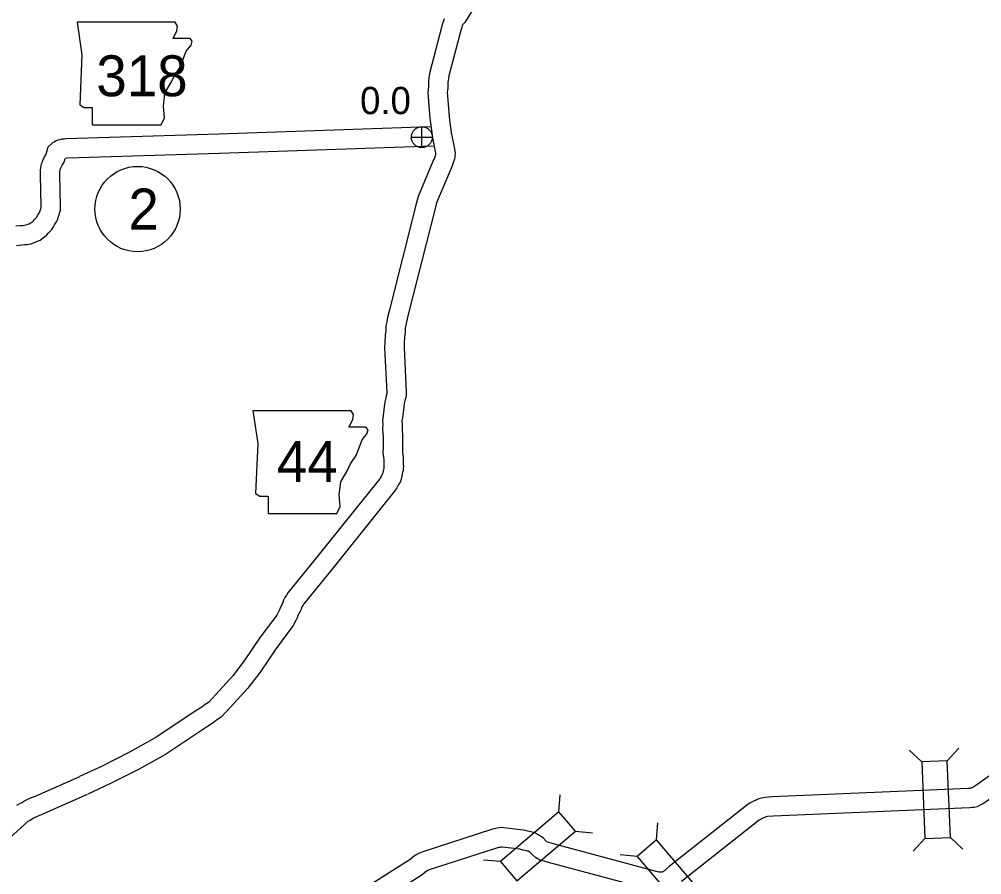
# Model space of a CAD drawing. Extents: x -939622 to -934222, y 1383701 to 1385301.
# Drawn here: x -935763.59 to -935718.88, y 1383989.81 to 1384029.55 of the extents above; entities that cross this region are included whole.
import ezdxf

# ---------------------------------------------------------------- set-up
doc = ezdxf.new("R2010")
doc.units = 0
for name, color, linetype in [('Level 10', 7, 'Continuous'), ('Level 20', 7, 'Continuous'), ('Level 21', 7, 'Continuous'), ('Level 25', 7, 'Continuous'), ('Level 26', 7, 'Continuous'), ('Level 27', 7, 'Continuous')]:
    doc.layers.add(name, color=color, linetype=linetype)

msp = doc.modelspace()

# ---------------------------------------------------------------- linework, layer by layer
at = {"layer": 'Level 10'}
for points in [[(-935740.614, 1384033.109), (-935742.894, 1384029.405), (-935742.979, 1384029.312), (-935742.985, 1384029.299), (-935743.012, 1384029.24), (-935743.034, 1384029.178), (-935743.086, 1384029.031), (-935743.641, 1384026.92), (-935743.659, 1384026.775), (-935743.672, 1384026.719), (-935743.678, 1384026.606), (-935743.69, 1384026.368), (-935743.708, 1384026.149), (-935743.623, 1384025.044), (-935743.599, 1384024.857), (-935743.506, 1384024.187)], [(-935743.848, 1384029.574), (-935743.882, 1384029.478), (-935743.947, 1384029.297), (-935744.526, 1384027.093), (-935744.547, 1384026.93), (-935744.567, 1384026.841), (-935744.577, 1384026.652), (-935744.588, 1384026.427), (-935744.61, 1384026.151), (-935744.519, 1384024.951), (-935744.491, 1384024.736), (-935744.397, 1384024.063)], [(-935744.509, 1384024.556), (-935754.319, 1384024.208), (-935761.419, 1384023.994), (-935761.508, 1384023.983), (-935761.607, 1384023.98), (-935761.711, 1384023.954), (-935761.797, 1384023.931), (-935761.91, 1384023.882), (-935761.966, 1384023.844), (-935762.039, 1384023.808), (-935762.111, 1384023.74), (-935762.244, 1384023.619)], [(-935743.51, 1384024.209), (-935743.38, 1384023.526), (-935743.355, 1384023.429), (-935743.343, 1384023.308), (-935743.352, 1384023.218), (-935743.358, 1384023.147), (-935743.375, 1384023.056), (-935743.419, 1384022.92), (-935743.466, 1384022.785), (-935743.513, 1384022.669), (-935744.208, 1384021.021), (-935744.278, 1384020.757), (-935745.524, 1384015.835), (-935745.607, 1384015.502), (-935745.635, 1384015.34), (-935745.658, 1384015.218), (-935745.664, 1384015.013), (-935745.695, 1384014.783), (-935745.712, 1384014.49), (-935745.717, 1384014.3), (-935745.614, 1384012.238), (-935745.615, 1384012.104), (-935745.638, 1384011.969), (-935745.661, 1384011.887), (-935745.675, 1384011.829), (-935745.689, 1384011.774), (-935745.706, 1384011.679), (-935745.73, 1384011.534), (-935745.796, 1384011.038), (-935745.813, 1384010.889), (-935745.804, 1384010.749), (-935745.81, 1384010.526), (-935745.791, 1384010.155), (-935745.793, 1384009.879), (-935745.789, 1384009.651), (-935745.795, 1384009.453), (-935745.78, 1384009.312), (-935745.759, 1384009.183), (-935745.755, 1384009.031), (-935745.755, 1384008.947), (-935745.754, 1384008.893), (-935745.748, 1384008.79), (-935745.753, 1384008.661), (-935745.762, 1384008.595), (-935745.781, 1384008.492), (-935745.797, 1384008.436), (-935745.805, 1384008.389), (-935745.817, 1384008.336), (-935745.83, 1384008.264), (-935745.854, 1384008.184), (-935745.903, 1384008.052), (-935745.942, 1384007.99), (-935745.968, 1384007.933), (-935746.003, 1384007.872), (-935746.046, 1384007.777), (-935746.161, 1384007.633), (-935749.139, 1384003.912), (-935750.369, 1384002.403), (-935750.41, 1384002.332), (-935750.46, 1384002.253), (-935750.475, 1384002.22), (-935750.518, 1384002.099), (-935750.576, 1384001.989), (-935750.627, 1384001.88), (-935750.682, 1384001.75), (-935750.744, 1384001.619), (-935750.864, 1384001.391), (-935751.662, 1384000.321), (-935752.406, 1383999.217), (-935752.976, 1383998.475), (-935753.794, 1383997.584), (-935754.211, 1383997.128), (-935754.43, 1383996.987), (-935754.589, 1383996.864), (-935754.894, 1383996.67), (-935756.801, 1383995.404), (-935758.051, 1383994.708), (-935759.383, 1383994.029), (-935760.407, 1383993.555)], [(-935744.394, 1384024.041), (-935744.258, 1384023.329), (-935744.249, 1384023.291), (-935744.25, 1384023.274), (-935744.272, 1384023.207), (-935744.308, 1384023.104), (-935744.345, 1384023.013), (-935745.062, 1384021.313), (-935745.149, 1384020.983), (-935746.397, 1384016.053), (-935746.487, 1384015.689), (-935746.521, 1384015.501), (-935746.556, 1384015.314), (-935746.562, 1384015.085), (-935746.591, 1384014.869), (-935746.611, 1384014.529), (-935746.618, 1384014.291), (-935746.514, 1384012.219), (-935746.514, 1384012.185), (-935746.517, 1384012.169), (-935746.532, 1384012.117), (-935746.55, 1384012.042), (-935746.569, 1384011.963), (-935746.593, 1384011.835), (-935746.621, 1384011.666), (-935746.689, 1384011.147), (-935746.716, 1384010.91), (-935746.704, 1384010.732), (-935746.71, 1384010.515), (-935746.691, 1384010.135), (-935746.693, 1384009.876), (-935746.69, 1384009.658), (-935746.696, 1384009.417), (-935746.672, 1384009.191), (-935746.657, 1384009.099), (-935746.655, 1384009.023), (-935746.655, 1384008.938), (-935746.653, 1384008.854), (-935746.649, 1384008.782), (-935746.65, 1384008.743), (-935746.651, 1384008.736), (-935746.659, 1384008.695), (-935746.676, 1384008.635), (-935746.688, 1384008.561), (-935746.698, 1384008.518), (-935746.705, 1384008.48), (-935746.708, 1384008.469), (-935746.716, 1384008.45), (-935746.734, 1384008.42), (-935746.77, 1384008.343), (-935746.804, 1384008.282), (-935746.817, 1384008.254), (-935746.864, 1384008.195), (-935749.839, 1384004.478), (-935751.113, 1384002.915), (-935751.181, 1384002.797), (-935751.251, 1384002.686), (-935751.309, 1384002.561), (-935751.344, 1384002.462), (-935751.383, 1384002.389), (-935751.451, 1384002.243), (-935751.503, 1384002.117), (-935751.549, 1384002.023), (-935751.628, 1384001.872), (-935752.396, 1384000.841), (-935753.137, 1383999.744), (-935753.665, 1383999.054), (-935754.458, 1383998.192), (-935754.797, 1383997.821), (-935754.949, 1383997.723), (-935755.106, 1383997.602), (-935755.384, 1383997.425), (-935757.27, 1383996.173), (-935758.474, 1383995.502), (-935759.776, 1383994.839), (-935760.785, 1383994.372)], [(-935763.751, 1384019.948), (-935763.548, 1384019.964), (-935763.427, 1384019.977), (-935763.346, 1384019.986), (-935763.268, 1384019.997), (-935763.19, 1384020.028), (-935763.136, 1384020.05), (-935763.076, 1384020.077), (-935763.037, 1384020.106), (-935762.985, 1384020.14), (-935762.949, 1384020.177), (-935762.883, 1384020.241), (-935762.809, 1384020.318), (-935762.794, 1384020.334), (-935762.775, 1384020.365), (-935762.714, 1384020.474), (-935762.678, 1384020.526), (-935762.651, 1384020.573), (-935762.64, 1384020.594), (-935762.615, 1384020.669), (-935762.593, 1384020.736), (-935762.572, 1384020.802), (-935762.571, 1384020.805), (-935762.572, 1384020.846), (-935762.598, 1384022.321), (-935762.604, 1384022.541), (-935762.578, 1384022.733), (-935762.552, 1384022.831), (-935762.513, 1384022.924), (-935762.503, 1384022.953), (-935762.462, 1384023.061), (-935762.43, 1384023.11), (-935762.411, 1384023.161), (-935762.357, 1384023.252), (-935762.341, 1384023.276), (-935762.244, 1384023.619)], [(-935744.361, 1384023.66), (-935754.29, 1384023.309), (-935761.348, 1384023.096), (-935761.46, 1384023.082)], [(-935763.713, 1384019.048), (-935763.466, 1384019.068), (-935763.33, 1384019.082), (-935763.232, 1384019.093), (-935763.034, 1384019.121), (-935762.85, 1384019.195), (-935762.784, 1384019.222), (-935762.618, 1384019.295), (-935762.52, 1384019.369), (-935762.411, 1384019.439), (-935762.311, 1384019.542), (-935762.246, 1384019.606), (-935762.155, 1384019.699), (-935762.075, 1384019.787), (-935762, 1384019.907), (-935761.949, 1384019.998), (-935761.914, 1384020.049), (-935761.859, 1384020.147), (-935761.811, 1384020.24), (-935761.761, 1384020.384), (-935761.736, 1384020.461), (-935761.717, 1384020.522), (-935761.666, 1384020.676), (-935761.673, 1384020.87), (-935761.698, 1384022.341), (-935761.702, 1384022.494), (-935761.695, 1384022.548), (-935761.672, 1384022.605), (-935761.659, 1384022.642), (-935761.654, 1384022.655), (-935761.62, 1384022.709), (-935761.598, 1384022.766), (-935761.506, 1384022.918), (-935761.46, 1384023.082)], [(-935712.819, 1383996.473), (-935716.249, 1383994.805), (-935716.543, 1383994.667), (-935716.799, 1383994.529), (-935718.659, 1383993.212), (-935718.802, 1383993.12), (-935718.925, 1383993.056), (-935718.989, 1383993.023), (-935719.091, 1383992.971), (-935719.232, 1383992.94), (-935719.321, 1383992.93), (-935719.43, 1383992.916), (-935728.558, 1383992.529), (-935728.831, 1383992.513), (-935728.905, 1383992.498), (-935728.926, 1383992.493), (-935728.97, 1383992.472), (-935729.046, 1383992.437), (-935729.115, 1383992.411), (-935729.126, 1383992.406), (-935729.16, 1383992.381), (-935729.221, 1383992.346), (-935732.826, 1383989.497)], [(-935717.274, 1383995.295), (-935719.162, 1383993.958), (-935719.255, 1383993.899), (-935719.339, 1383993.855), (-935719.392, 1383993.828), (-935719.429, 1383993.823), (-935719.505, 1383993.814), (-935728.603, 1383993.428), (-935728.946, 1383993.408), (-935729.116, 1383993.374), (-935729.237, 1383993.34), (-935729.347, 1383993.29), (-935729.395, 1383993.267), (-935729.481, 1383993.235), (-935729.594, 1383993.177), (-935729.648, 1383993.139), (-935729.728, 1383993.092), (-935733.397, 1383990.193), (-935733.66, 1383989.969), (-935733.726, 1383989.929), (-935733.863, 1383989.941), (-935733.938, 1383989.956), (-935738.774, 1383991.255), (-935738.989, 1383991.31), (-935739.049, 1383991.326), (-935739.078, 1383991.343), (-935739.111, 1383991.371), (-935739.232, 1383991.513), (-935739.379, 1383991.613), (-935739.501, 1383991.685), (-935739.643, 1383991.766), (-935739.831, 1383991.804), (-935739.977, 1383991.834), (-935740.165, 1383991.881), (-935741.077, 1383991.996), (-935741.213, 1383992.001), (-935741.312, 1383991.993), (-935741.378, 1383991.982), (-935741.453, 1383991.969), (-935741.535, 1383991.949), (-935741.657, 1383991.921), (-935744.851, 1383990.884), (-935745.005, 1383990.822), (-935745.148, 1383990.741), (-935745.31, 1383990.637), (-935745.427, 1383990.529), (-935748.522, 1383988.55)], [(-935762.919, 1383993.44), (-935760.776, 1383994.376)], [(-935763.701, 1383993.04), (-935763.526, 1383993.138), (-935763.456, 1383993.177), (-935763.37, 1383993.226), (-935763.153, 1383993.34), (-935762.917, 1383993.441)], [(-935762.559, 1383992.615), (-935760.416, 1383993.551)], [(-935764.047, 1383991.517), (-935763.173, 1383992.304), (-935763.086, 1383992.353), (-935763.013, 1383992.394), (-935762.938, 1383992.437), (-935762.767, 1383992.526), (-935762.562, 1383992.614)], [(-935734.147, 1383989.081), (-935739.002, 1383990.384), (-935739.215, 1383990.439), (-935739.402, 1383990.488), (-935739.604, 1383990.609), (-935739.749, 1383990.733), (-935739.838, 1383990.837), (-935739.862, 1383990.853), (-935739.953, 1383990.907), (-935739.962, 1383990.912), (-935740.01, 1383990.922), (-935740.177, 1383990.956), (-935740.332, 1383990.995), (-935741.15, 1383991.098), (-935741.194, 1383991.1), (-935741.202, 1383991.099), (-935741.226, 1383991.095), (-935741.27, 1383991.087), (-935741.33, 1383991.073), (-935741.417, 1383991.053), (-935744.544, 1383990.038), (-935744.614, 1383990.01), (-935744.683, 1383989.97), (-935744.757, 1383989.923), (-935744.874, 1383989.815), (-935747.992, 1383987.82)]]:
    msp.add_lwpolyline(points, dxfattribs=at)
at = {"layer": 'Level 20'}
for p, q in [((-935721.673, 1383995.056), (-935722.256, 1383995.593)), ((-935720.486, 1383995.104), (-935719.949, 1383995.686)), ((-935738.523, 1383992.737), (-935738.458, 1383993.526)), ((-935733.988, 1383991.438), (-935733.924, 1383992.228)), ((-935737.755, 1383991.831), (-935736.965, 1383991.766)), ((-935720.342, 1383991.543), (-935719.76, 1383991.006)), ((-935721.529, 1383991.495), (-935722.066, 1383990.913)), ((-935734.893, 1383990.668), (-935735.682, 1383990.732)), ((-935741.241, 1383990.432), (-935742.031, 1383990.497))]:
    msp.add_line(p, q, dxfattribs=at)
for points in [[(-935721.673, 1383995.056), (-935721.529, 1383991.495), (-935720.342, 1383991.543), (-935720.486, 1383995.104)], [(-935740.473, 1383989.526), (-935737.755, 1383991.831), (-935738.523, 1383992.737), (-935741.241, 1383990.432)], [(-935731.678, 1383988.724), (-935733.988, 1383991.438), (-935734.893, 1383990.668), (-935732.583, 1383987.954)]]:
    msp.add_lwpolyline(points, close=True, dxfattribs=at)
at = {"layer": 'Level 21'}
for points in [[(-935760.907, 1384029.412), (-935760.678, 1384027.89), (-935760.78, 1384025.58), (-935760.577, 1384025.454), (-935760.196, 1384025.454), (-935760.196, 1384024.642), (-935756.999, 1384024.642), (-935756.846, 1384024.971), (-935756.897, 1384025.504), (-935756.821, 1384026.113), (-935756.542, 1384026.596), (-935756.364, 1384026.951), (-935756.11, 1384027.331), (-935755.958, 1384027.738), (-935755.831, 1384028.067), (-935755.603, 1384028.347), (-935755.552, 1384028.524), (-935755.654, 1384028.651), (-935756.44, 1384028.651), (-935756.263, 1384029.006), (-935756.237, 1384029.235), (-935756.343, 1384029.41)], [(-935752.741, 1384011.361), (-935752.513, 1384009.839), (-935752.615, 1384007.529), (-935752.412, 1384007.403), (-935752.031, 1384007.403), (-935752.031, 1384006.591), (-935748.833, 1384006.591), (-935748.681, 1384006.92), (-935748.732, 1384007.453), (-935748.656, 1384008.062), (-935748.377, 1384008.545), (-935748.199, 1384008.9), (-935747.945, 1384009.28), (-935747.793, 1384009.687), (-935747.666, 1384010.016), (-935747.438, 1384010.296), (-935747.387, 1384010.473), (-935747.488, 1384010.6), (-935748.275, 1384010.6), (-935748.097, 1384010.955), (-935748.072, 1384011.184), (-935748.177, 1384011.359)]]:
    msp.add_lwpolyline(points, close=True, dxfattribs=at)
at = {"layer": 'Level 26'}
for p, q in [((-935744.891, 1384023.585), (-935744.891, 1384024.56)), ((-935745.379, 1384024.072), (-935744.404, 1384024.072))]:
    msp.add_line(p, q, dxfattribs=at)
msp.add_circle((-935744.891, 1384024.072), 0.487, dxfattribs=at)
at = {"layer": 'Level 27'}
msp.add_circle((-935758.093, 1384020.733), 1.98, dxfattribs=at)

# ---------------------------------------------------------------- texts
at = {"layer": 'Level 21'}
for s, p in [('318', (-935760.01, 1384025.972)), ('44', (-935751.625, 1384008.063))]:
    msp.add_text(s, height=1.9008, dxfattribs=at).set_placement(p)
at = {"layer": 'Level 25'}
msp.add_text('0.0', height=1.2672, dxfattribs=at).set_placement((-935747.757, 1384025.141))
at = {"layer": 'Level 27'}
msp.add_text('2', height=1.901, dxfattribs=at).set_placement((-935758.518, 1384019.782))

doc.saveas('drawing.dxf')
